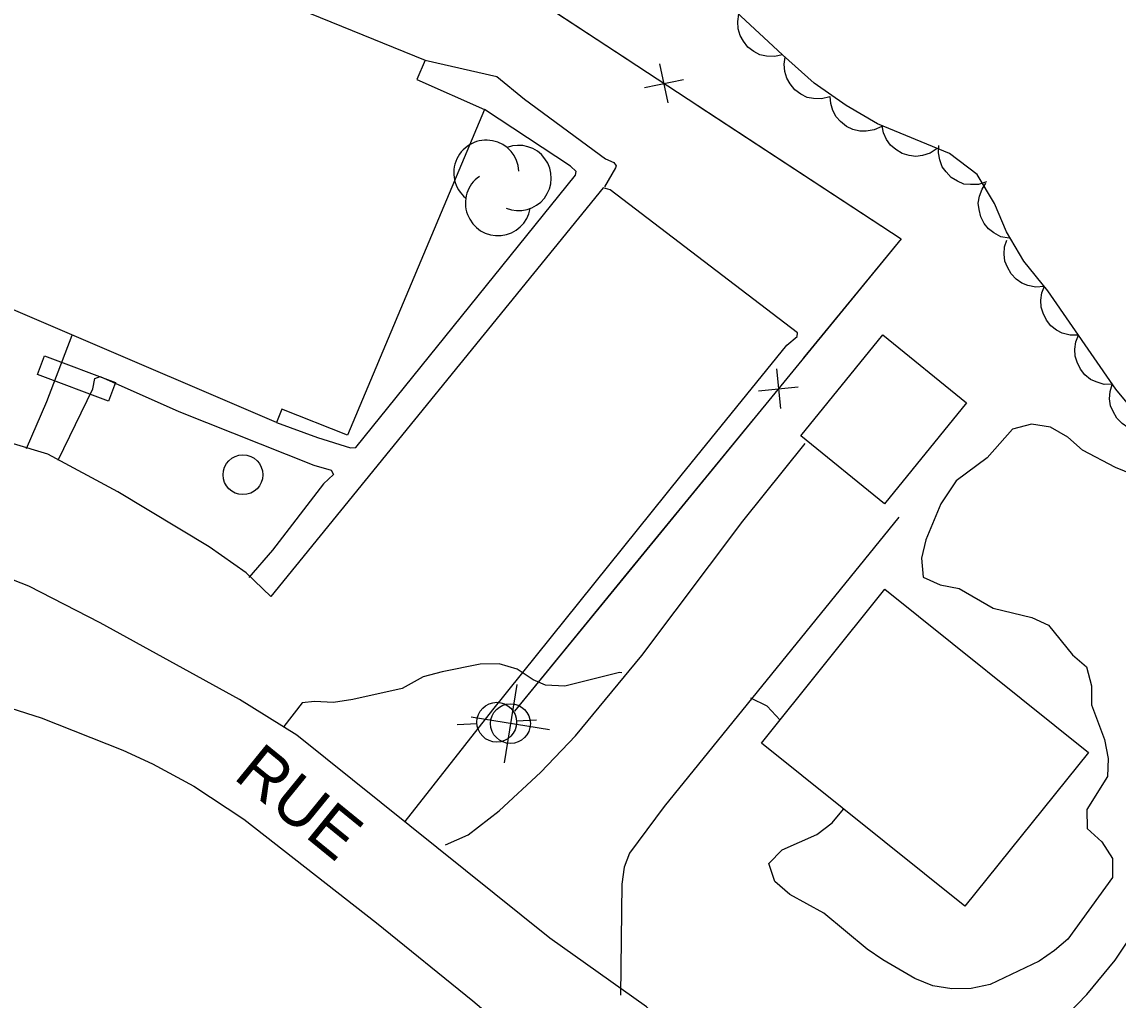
# Model space of a CAD drawing. Extents: x 336540 to 340074, y 5572036 to 5573747.
# Drawn here: x 338418.2 to 338473.3, y 5572982 to 5573031.2 of the extents above; entities that cross this region are included whole.
import ezdxf

# ---------------------------------------------------------------- set-up
doc = ezdxf.new("R2010")
doc.units = 0
for name, color, linetype in [('Niveau 1', 7, 'Continuous'), ('Niveau 15', 7, 'Continuous'), ('Niveau 19', 7, 'Continuous'), ('Niveau 21', 7, 'Continuous'), ('Niveau 22', 7, 'Continuous'), ('Niveau 31', 7, 'Continuous'), ('Niveau 36', 7, 'Continuous'), ('Niveau 37', 7, 'Continuous'), ('Niveau 44', 7, 'Continuous')]:
    doc.layers.add(name, color=color, linetype=linetype)

msp = doc.modelspace()

# ---------------------------------------------------------------- linework, layer by layer
at = {"layer": 'Niveau 1'}
for points in [[(338474.06, 5573008.44), (338473.15, 5573008.82), (338471.49, 5573009.69), (338470.75, 5573010.35), (338469.89, 5573010.84), (338468.93, 5573010.99), (338467.97, 5573010.74), (338466.7, 5573009.3), (338465.14, 5573008.14), (338464.37, 5573006.99), (338463.61, 5573005.17), (338463.4, 5573004.26), (338463.48, 5573003.3), (338464.33, 5573002.92), (338465.3, 5573002.72), (338467.01, 5573001.74), (338468.94, 5573001.27), (338469.79, 5573000.89), (338471, 5572999.39), (338471.69, 5572998.78), (338471.94, 5572997.83), (338471.95, 5572996.87), (338472.61, 5572995.13), (338472.79, 5572994.17), (338472.75, 5572993.27), (338471.71, 5572991.61)], [(338448.32, 5572998.49), (338448.21, 5572998.5), (338445.45, 5572997.82), (338444.49, 5572997.86), (338443.86, 5572998.13), (338443.06, 5572998.67), (338442.16, 5572998.94), (338441.2, 5572998.92), (338439.28, 5572998.54), (338438.33, 5572998.29), (338437.27, 5572997.7), (338434.79, 5572997.14), (338433.83, 5572997), (338432.87, 5572997.04), (338432.25, 5572996.97), (338431.33, 5572995.78)], [(338456.29, 5572996.11), (338455.63, 5572996.8), (338454.81, 5572997.21)], [(338471.71, 5572991.61), (338471.73, 5572990.65), (338472.47, 5572989.98), (338473, 5572989.15), (338473.01, 5572988.19), (338470.76, 5572985.09), (338470.09, 5572984.51), (338469.31, 5572983.98), (338466.85, 5572982.8), (338465.89, 5572982.61), (338464.93, 5572982.59), (338463.97, 5572982.74), (338463.06, 5572983.11), (338461.46, 5572984.04), (338460.66, 5572984.59), (338458.48, 5572986.4), (338456.77, 5572987.33), (338456.02, 5572987.99), (338455.72, 5572988.89), (338456.39, 5572989.58), (338458.13, 5572990.35), (338458.9, 5572990.93), (338459.48, 5572991.62)]]:
    msp.add_lwpolyline(points, dxfattribs=at)
at = {"layer": 'Niveau 19'}
for points in [[(338437.43, 5572991.01), (338441.83, 5572996.62), (338451.31, 5573008.42), (338456.63, 5573014.97), (338457.14, 5573015.4), (338457.16, 5573015.59), (338447.73, 5573022.78), (338447.38, 5573022.89), (338430.67, 5573002.32), (338429.43, 5573003.52), (338427.56, 5573004.82), (338422.97, 5573007.59), (338419.46, 5573009.49), (338414.43, 5573010.99)], [(338439.45, 5572989.83), (338440.6, 5572990.33), (338442.16, 5572991.54), (338444.25, 5572993.48), (338445.99, 5572995.32), (338449.33, 5572999.36), (338454.41, 5573006.11), (338457.55, 5573010.03)], [(338462.26, 5573006.31), (338450.46, 5572991.76), (338448.71, 5572989.42), (338448.44, 5572988.71), (338448.33, 5572987.86), (338448.25, 5572982.26)], [(338459.17, 5572973.11), (338462.29, 5572974.1), (338462.84, 5572974.31), (338463.68, 5572974.79), (338464.78, 5572975.66), (338469.78, 5572980.31), (338471.72, 5572982.3), (338473.14, 5572984.02), (338478.55, 5572992.13)]]:
    msp.add_lwpolyline(points, dxfattribs=at)
at = {"layer": 'Niveau 21'}
for points in [[(338455.42, 5572976.34), (338449.56, 5572981.68), (338444.7, 5572985.14), (338431.98, 5572995.35), (338429.1, 5572997.14), (338422.08, 5573001), (338418.5, 5573002.84), (338416.85, 5573003.48)], [(338329.08, 5572953.73), (338345.45, 5572965.06), (338358.15, 5572973.15), (338379.22, 5572987.13), (338384.29, 5572990.27), (338389.64, 5572993.39), (338392.63, 5572994.91), (338395.66, 5572995.96), (338397.95, 5572996.57), (338402.04, 5572997.39), (338404.19, 5572997.53), (338409.48, 5572998.22), (338410.48, 5572998.23), (338414.42, 5572997.55), (338416.42, 5572997.08), (338419.11, 5572996.22), (338423.23, 5572994.6), (338424.72, 5572993.91), (338426.8, 5572992.79), (338429.31, 5572991.12), (338435.99, 5572985.9), (338440.83, 5572981.99), (338446.99, 5572976.77), (338455.86, 5572969.92)]]:
    msp.add_lwpolyline(points, dxfattribs=at)
at = {"layer": 'Niveau 22'}
for points in [[(338438.43, 5573029.31), (338442.03, 5573028.49), (338443.43, 5573027.35), (338447.5, 5573024.35), (338447.93, 5573024.16), (338448.04, 5573024), (338448, 5573023.89), (338447.46, 5573022.93)], [(338430.95, 5573011.08), (338433.02, 5573010.33), (338434.68, 5573009.81), (338434.95, 5573009.82), (338446, 5573023.52), (338446.03, 5573023.71), (338445.74, 5573023.97), (338441.42, 5573026.83)], [(338418.38, 5573009.77), (338419.41, 5573012.13), (338420.68, 5573015.48)], [(338419.98, 5573009.18), (338421.71, 5573012.77), (338421.81, 5573013.29), (338422.09, 5573013.39), (338426.05, 5573011.63), (338432.83, 5573008.94), (338433.7, 5573008.68), (338433.83, 5573008.46), (338433.32, 5573008), (338430.75, 5573004.66), (338429.56, 5573003.28)]]:
    msp.add_lwpolyline(points, dxfattribs=at)
at = {"layer": 'Niveau 31'}
for points in [[(338396.67, 5573037.76), (338403.12, 5573035.61), (338405.64, 5573042.49), (338420.69, 5573036.76), (338421.35, 5573038.78), (338429.15, 5573035.41), (338428.4, 5573033.41), (338438.43, 5573029.31), (338438.01, 5573028.34), (338441.42, 5573026.83), (338434.52, 5573010.44), (338431.22, 5573011.75), (338430.95, 5573011.08), (338398.42, 5573025.01), (338401.1, 5573031.71), (338397.24, 5573032.58), (338396.67, 5573037.76)], [(338457.33, 5573010.41), (338461.46, 5573015.49), (338465.66, 5573012.07), (338461.53, 5573006.99), (338457.33, 5573010.41)], [(338419.28, 5573014.43), (338422.85, 5573013.1), (338422.5, 5573012.16), (338418.93, 5573013.49), (338419.28, 5573014.43)], [(338461.56, 5573002.69), (338471.79, 5572994.48), (338465.58, 5572986.74), (338455.35, 5572994.94), (338461.56, 5573002.69)]]:
    msp.add_lwpolyline(points, dxfattribs=at)
at = {"layer": 'Niveau 36'}
for p, q in [((338443.04, 5572997.9), (338442.4, 5572993.96)), ((338444.69, 5572995.61), (338440.75, 5572996.25)), ((338440.04, 5572995.89), (338441.04, 5572995.94)), ((338444.03, 5572996.1), (338443.03, 5572996.05))]:
    msp.add_line(p, q, dxfattribs=at)
for centre in [(338429.269, 5573008.451), (338442.034, 5572996.001), (338442.723, 5572995.931)]:
    msp.add_circle(centre, 1, dxfattribs=at)
at = {"layer": 'Niveau 37'}
for p, q in [((338450.65, 5573027.16), (338450.24, 5573029.12)), ((338449.47, 5573027.94), (338451.43, 5573028.34)), ((338456.1, 5573013.78), (338456.3, 5573011.79)), ((338455.2, 5573012.68), (338457.2, 5573012.88))]:
    msp.add_line(p, q, dxfattribs=at)
for points in [[(338372.74, 5572997.85), (338351.73, 5573027.71), (338394.96, 5573058.39), (338399.48, 5573061.57), (338462.37, 5573020.32), (338442.92, 5572996.56)], [(338440.41, 5573034.72), (338448.77, 5573029.24)], [(338452.12, 5573027.04), (338460.48, 5573021.56)], [(338460.48, 5573021.56), (338462.37, 5573020.32), (338457.47, 5573014.33)], [(338454.93, 5573011.23), (338448.6, 5573003.5)], [(338448.6, 5573003.5), (338442.92, 5572996.56)]]:
    msp.add_lwpolyline(points, dxfattribs=at)
at = {"layer": 'Niveau 44'}
for points in [[(338456.41, 5573029.58), (338454.07, 5573031.75)], [(338456.41, 5573029.58), (338456, 5573029.49), (338455.6, 5573029.51), (338455.27, 5573029.58), (338454.96, 5573029.74), (338454.67, 5573029.97), (338454.44, 5573030.27), (338454.27, 5573030.55), (338454.18, 5573030.89), (338454.16, 5573031.26), (338454.21, 5573031.62)], [(338491.34, 5573002.95), (338489.46, 5573000.94), (338488.22, 5573000.08), (338487.51, 5572999.98), (338486.74, 5573000.14), (338485.95, 5573000.58), (338484.26, 5573001.91), (338482.49, 5573003.65), (338478.56, 5573007.03), (338476.62, 5573008.84), (338474.84, 5573010.76), (338473.17, 5573012.76), (338469.75, 5573017.7), (338468.55, 5573019.19), (338467.67, 5573020.67), (338467.07, 5573022.1), (338466.19, 5573023.55), (338464.8, 5573024.61), (338461.19, 5573026.1), (338459.6, 5573027.03), (338458, 5573028.16), (338456.41, 5573029.58)], [(338458.78, 5573027.46), (338458.37, 5573027.36), (338457.97, 5573027.38), (338457.64, 5573027.44), (338457.33, 5573027.6), (338457.03, 5573027.82), (338456.79, 5573028.12), (338456.62, 5573028.4), (338456.53, 5573028.74), (338456.49, 5573029.11), (338456.54, 5573029.46)], [(338461.4, 5573025.98), (338461.02, 5573025.8), (338460.62, 5573025.73), (338460.29, 5573025.73), (338459.95, 5573025.82), (338459.62, 5573025.98), (338459.33, 5573026.23), (338459.1, 5573026.46), (338458.94, 5573026.78), (338458.84, 5573027.13), (338458.81, 5573027.49)], [(338464.19, 5573024.86), (338463.84, 5573024.63), (338463.45, 5573024.52), (338463.12, 5573024.46), (338462.78, 5573024.51), (338462.42, 5573024.62), (338462.1, 5573024.82), (338461.84, 5573025.03), (338461.64, 5573025.32), (338461.49, 5573025.65), (338461.42, 5573026.01)], [(338466.66, 5573023.19), (338466.26, 5573023.06), (338465.86, 5573023.05), (338465.53, 5573023.08), (338465.2, 5573023.22), (338464.89, 5573023.41), (338464.63, 5573023.69), (338464.43, 5573023.95), (338464.32, 5573024.29), (338464.25, 5573024.65), (338464.27, 5573025.01)], [(338467.8, 5573020.35), (338467.39, 5573020.43), (338467.04, 5573020.63), (338466.77, 5573020.82), (338466.55, 5573021.1), (338466.38, 5573021.43), (338466.29, 5573021.8), (338466.25, 5573022.12), (338466.32, 5573022.47), (338466.45, 5573022.82), (338466.64, 5573023.12)], [(338469.57, 5573017.93), (338469.15, 5573017.89), (338468.75, 5573017.98), (338468.44, 5573018.09), (338468.16, 5573018.3), (338467.9, 5573018.56), (338467.72, 5573018.9), (338467.59, 5573019.2), (338467.55, 5573019.55), (338467.58, 5573019.92), (338467.69, 5573020.26)], [(338471.29, 5573015.47), (338470.87, 5573015.47), (338470.48, 5573015.58), (338470.18, 5573015.72), (338469.91, 5573015.94), (338469.68, 5573016.23), (338469.52, 5573016.58), (338469.41, 5573016.88), (338469.4, 5573017.24), (338469.45, 5573017.6), (338469.58, 5573017.94)], [(338473, 5573013.01), (338472.58, 5573013), (338472.19, 5573013.12), (338471.89, 5573013.25), (338471.62, 5573013.48), (338471.39, 5573013.76), (338471.22, 5573014.11), (338471.12, 5573014.42), (338471.11, 5573014.77), (338471.16, 5573015.14), (338471.29, 5573015.47)], [(338474.9, 5573010.69), (338474.49, 5573010.64), (338474.09, 5573010.72), (338473.77, 5573010.83), (338473.49, 5573011.03), (338473.23, 5573011.29), (338473.03, 5573011.63), (338472.9, 5573011.92), (338472.86, 5573012.27), (338472.88, 5573012.64), (338472.98, 5573012.99)]]:
    msp.add_lwpolyline(points, dxfattribs=at)
for centre, start, end in [((338441.512, 5573023.644), 3.1071, 230.5641), ((338443.133, 5573023.382), 247.7747, 110.4591), ((338442.098, 5573022.119), 124.9532, 350.6418)]:
    msp.add_arc(centre, 1.642, start, end, dxfattribs=at)

# ---------------------------------------------------------------- texts
at = {"layer": 'Niveau 15'}
msp.add_text('RUE', height=2.4, rotation=320.8499, dxfattribs=at).set_placement((338428.73, 5572993.2))

doc.saveas('drawing.dxf')
